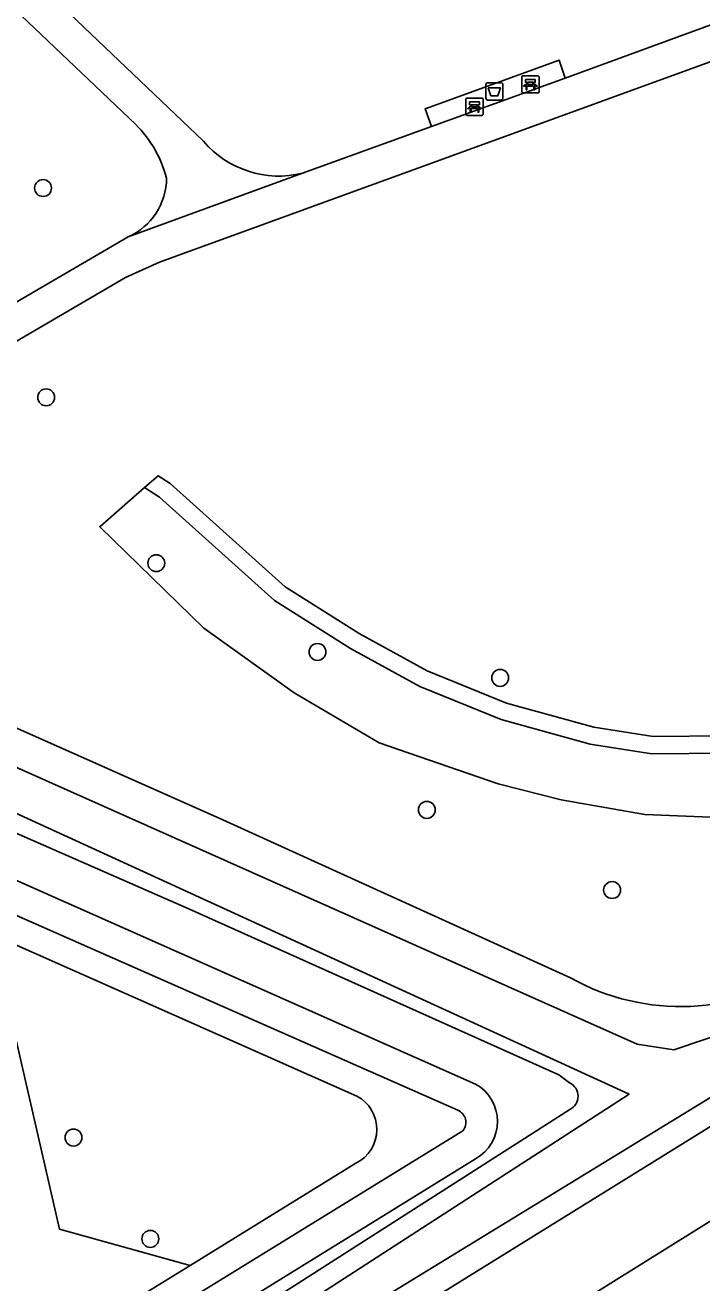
# Model space of a CAD drawing. Extents: x 159353 to 160616, y 385893 to 387321.
# Drawn here: x 160373.2 to 160412.3, y 386368 to 386440.7 of the extents above; entities that cross this region are included whole.
import ezdxf

# ---------------------------------------------------------------- set-up
doc = ezdxf.new("R2010")
doc.units = 0
for name, color, linetype in [('IMGEO_Afvalbak', 7, 'Continuous'), ('IMGEO_Bank', 7, 'Continuous'), ('IMGEO_Boom', 7, 'Continuous'), ('IMGEO_Groenvoorziening', 7, 'Continuous'), ('IMGEO_Haag', 7, 'Continuous'), ('IMGEO_Voetpad_halfverhard', 7, 'Continuous'), ('IMGEO_Voetpad_open', 7, 'Continuous'), ('IMGEO_Waterloop', 7, 'Continuous')]:
    doc.layers.add(name, color=color, linetype=linetype)

msp = doc.modelspace()

# ---------------------------------------------------------------- linework, layer by layer
at = {"layer": 'IMGEO_Afvalbak'}
for p, q in [((160399.807, 386436.446), (160399.807, 386437.246)), ((160399.807, 386437.246), (160399.807, 386436.446)), ((160399.907, 386437.346), (160400.697, 386437.346)), ((160400.697, 386437.346), (160399.907, 386437.346)), ((160400.797, 386437.246), (160400.797, 386436.446)), ((160400.797, 386436.446), (160400.797, 386437.246)), ((160400.697, 386436.346), (160399.907, 386436.346)), ((160399.907, 386436.346), (160400.697, 386436.346))]:
    msp.add_line(p, q, dxfattribs=at)
msp.add_lwpolyline([(160399.95, 386437.06), (160400.654, 386437.06), (160400.505, 386436.59), (160400.099, 386436.59), (160399.95, 386437.06)], dxfattribs=at)
for centre, start, end in [((160399.907, 386437.246), 90, 180), ((160399.907, 386437.246), 90, 180), ((160400.697, 386437.246), 0, 90), ((160400.697, 386437.246), 360, 90), ((160399.907, 386436.446), 180, 270), ((160399.907, 386436.446), 180, 270), ((160400.697, 386436.446), 270, 0), ((160400.697, 386436.446), 270, 0)]:
    msp.add_arc(centre, 0.1, start, end, dxfattribs=at)
at = {"layer": 'IMGEO_Bank'}
for p, q in [((160401.887, 386436.828), (160401.887, 386437.669)), ((160401.887, 386437.669), (160401.887, 386436.828)), ((160401.962, 386437.753), (160402.803, 386437.753)), ((160402.803, 386437.753), (160401.962, 386437.753)), ((160402.887, 386437.678), (160402.887, 386436.837)), ((160402.887, 386436.837), (160402.887, 386437.678)), ((160402.584, 386437.151), (160402.191, 386437.151)), ((160402.196, 386437.259), (160402.196, 386437.365)), ((160402.24, 386437.365), (160402.24, 386437.259)), ((160402.528, 386437.371), (160402.246, 386437.371)), ((160402.246, 386437.253), (160402.528, 386437.253)), ((160402.534, 386437.259), (160402.534, 386437.365)), ((160402.578, 386437.365), (160402.578, 386437.259)), ((160398.652, 386435.531), (160398.652, 386436.372)), ((160398.652, 386436.372), (160398.652, 386435.531)), ((160398.727, 386436.456), (160399.568, 386436.456)), ((160399.568, 386436.456), (160398.727, 386436.456)), ((160398.961, 386435.962), (160398.961, 386436.068)), ((160399.005, 386436.068), (160399.005, 386435.962)), ((160399.293, 386436.074), (160399.011, 386436.074)), ((160399.299, 386435.962), (160399.299, 386436.068)), ((160399.343, 386436.068), (160399.343, 386435.962)), ((160399.652, 386436.381), (160399.652, 386435.54)), ((160399.652, 386435.54), (160399.652, 386436.381)), ((160402.812, 386436.753), (160401.971, 386436.753)), ((160401.971, 386436.753), (160402.812, 386436.753)), ((160399.577, 386435.456), (160398.736, 386435.456)), ((160398.736, 386435.456), (160399.577, 386435.456)), ((160399.349, 386435.854), (160398.956, 386435.854)), ((160399.011, 386435.956), (160399.293, 386435.956))]:
    msp.add_line(p, q, dxfattribs=at)
for points in [[(160402.19, 386437.371), (160402.104, 386437.371), (160402.104, 386437.532), (160402.667, 386437.532), (160402.667, 386437.371), (160402.584, 386437.371)], [(160402.134, 386437.151), (160401.992, 386437.151), (160402.104, 386437.253), (160402.19, 386437.253)], [(160402.184, 386437.144), (160402.184, 386436.937), (160402.141, 386436.937), (160402.141, 386437.144)], [(160402.584, 386437.253), (160402.667, 386437.253), (160402.779, 386437.151), (160402.64, 386437.151)], [(160402.634, 386437.144), (160402.634, 386436.937), (160402.59, 386436.937), (160402.59, 386437.144)], [(160398.955, 386436.074), (160398.869, 386436.074), (160398.869, 386436.235), (160399.432, 386436.235), (160399.432, 386436.074), (160399.349, 386436.074)], [(160398.899, 386435.854), (160398.757, 386435.854), (160398.869, 386435.956), (160398.955, 386435.956)], [(160398.949, 386435.847), (160398.949, 386435.64), (160398.906, 386435.64), (160398.906, 386435.847)], [(160399.349, 386435.956), (160399.432, 386435.956), (160399.544, 386435.854), (160399.405, 386435.854)], [(160399.399, 386435.847), (160399.399, 386435.64), (160399.355, 386435.64), (160399.355, 386435.847)]]:
    msp.add_lwpolyline(points, dxfattribs=at)
for centre, radius, start, end in [((160401.965, 386437.675), 0.0779, 92.4484, 184.28452), ((160401.965, 386437.675), 0.0779, 92.4484, 184.28452), ((160402.809, 386437.675), 0.0779, 2.4484, 94.28452), ((160402.809, 386437.675), 0.0779, 2.4484, 94.28452), ((160401.965, 386436.831), 0.0779, 182.4484, 274.28452), ((160401.965, 386436.831), 0.0779, 182.4484, 274.28452), ((160402.134, 386437.144), 0.00671, 2.89567, 87.10433), ((160402.191, 386437.144), 0.00671, 92.89567, 177.10433), ((160402.189, 386437.364), 0.00671, 2.89567, 87.10433), ((160402.189, 386437.26), 0.00671, 272.89567, 357.10433), ((160402.246, 386437.364), 0.00671, 92.89567, 177.10433), ((160402.246, 386437.26), 0.00671, 182.89567, 267.10433), ((160402.528, 386437.364), 0.00671, 2.89567, 87.10433), ((160402.528, 386437.26), 0.00671, 272.89567, 357.10433), ((160402.585, 386437.364), 0.00671, 92.89567, 177.10433), ((160402.585, 386437.26), 0.00671, 182.89567, 267.10433), ((160402.583, 386437.144), 0.00671, 2.89567, 87.10433), ((160402.64, 386437.144), 0.00671, 92.89567, 177.10433), ((160402.809, 386436.831), 0.0779, 272.4484, 4.28452), ((160402.809, 386436.831), 0.0779, 272.4484, 4.28452), ((160398.73, 386436.378), 0.0779, 92.4484, 184.28452), ((160398.73, 386436.378), 0.0779, 92.4484, 184.28452), ((160398.954, 386436.067), 0.00671, 2.89567, 87.10433), ((160399.011, 386436.067), 0.00671, 92.89567, 177.10433), ((160399.293, 386436.067), 0.00671, 2.89567, 87.10433), ((160399.35, 386436.067), 0.00671, 92.89567, 177.10433), ((160399.574, 386436.378), 0.0779, 2.4484, 94.28452), ((160399.574, 386436.378), 0.0779, 2.4484, 94.28452), ((160398.73, 386435.534), 0.0779, 182.4484, 274.28452), ((160398.73, 386435.534), 0.0779, 182.4484, 274.28452), ((160398.899, 386435.847), 0.00671, 2.89567, 87.10433), ((160398.956, 386435.847), 0.00671, 92.89567, 177.10433), ((160398.954, 386435.963), 0.00671, 272.89567, 357.10433), ((160399.011, 386435.963), 0.00671, 182.89567, 267.10433), ((160399.293, 386435.963), 0.00671, 272.89567, 357.10433), ((160399.35, 386435.963), 0.00671, 182.89567, 267.10433), ((160399.348, 386435.847), 0.00671, 2.89567, 87.10433), ((160399.405, 386435.847), 0.00671, 92.89567, 177.10433), ((160399.574, 386435.534), 0.0779, 272.4484, 4.28452), ((160399.574, 386435.534), 0.0779, 272.4484, 4.28452)]:
    msp.add_arc(centre, radius, start, end, dxfattribs=at)
at = {"layer": 'IMGEO_Boom'}
for centre in [(160374.187, 386431.26), (160374.369, 386419.163), (160380.74, 386409.576), (160390.064, 386404.446), (160400.633, 386402.947), (160396.393, 386395.316), (160407.112, 386390.687), (160375.947, 386376.378), (160380.394, 386370.521)]:
    msp.add_circle(centre, 0.489, dxfattribs=at)
at = {"layer": 'IMGEO_Groenvoorziening'}
for points in [[(160365.118, 386347.739), (160371.643, 386351.547), (160414.633, 386378.15), (160458.307, 386405.338), (160468.294, 386411.555), (160474.108, 386414.66), (160478.71, 386416.84), (160480.935, 386418.062), (160503.25, 386433.068)], [(160452.552, 386419.688), (160451.947, 386419.287), (160450.53, 386417.961), (160450.111, 386417.568), (160447.822, 386414.919), (160445.103, 386411.206), (160436.043, 386401.988), (160432.268, 386399.338), (160429.62, 386397.737), (160425.911, 386396.38), (160417.721, 386395.089), (160413.754, 386394.862), (160409.006, 386395.055), (160404.163, 386395.907), (160400.512, 386396.815), (160393.625, 386399.197), (160388.725, 386402.078), (160383.495, 386405.821), (160377.47, 386411.682), (160380.064, 386413.947)], [(160380.064, 386413.947), (160380.848, 386414.632), (160381.541, 386414.186), (160388.19, 386408.219), (160392.474, 386405.514), (160396.408, 386403.357), (160401.005, 386401.484), (160406.055, 386400.094), (160409.493, 386399.554), (160413.676, 386399.593)], [(160380.064, 386413.947), (160380.932, 386413.388), (160387.585, 386407.419), (160391.966, 386404.652), (160395.978, 386402.453), (160400.683, 386400.535), (160405.844, 386399.115), (160409.419, 386398.553), (160413.712, 386398.593)], [(160404.71, 386385.609), (160384.583, 386394.739), (160364.843, 386403.511)], [(160360.113, 386399.436), (160382.654, 386389.587), (160404.029, 386380.014), (160404.649, 386379.537)], [(160382.692, 386368.979), (160375.133, 386371.092), (160372.583, 386382.251), (160357.933, 386384.59), (160351.212, 386391.188)], [(160404.659, 386377.998), (160368.252, 386354.753), (160362.834, 386351.178), (160363.433, 386350.277)]]:
    msp.add_lwpolyline(points, dxfattribs=at)
for centre, radius, start, end in [((160411.079, 386396.995), 13.046, 240.77941, 304.17828), ((160404.291, 386378.765), 0.851, 295.60811, 65.13647)]:
    msp.add_arc(centre, radius, start, end, dxfattribs=at)
at = {"layer": 'IMGEO_Haag'}
for points in [[(160399.211, 386379.472), (160358.507, 386397.495)], [(160360.722, 386351.405), (160399.213, 386375.155)]]:
    msp.add_lwpolyline(points, dxfattribs=at)
msp.add_arc((160398.005, 386377.313), 2.473, 299.24173, 60.81136, dxfattribs=at)
at = {"layer": 'IMGEO_Voetpad_halfverhard'}
for points in [[(160383.462, 386433.964), (160365.917, 386450.676), (160360.241, 386456.083)], [(160359.2, 386454.254), (160379.548, 386434.926)], [(160424.05, 386444.809), (160404.39, 386437.613)], [(160331.924, 386399.167), (160336.976, 386401.924), (160352.292, 386410.523), (160378.957, 386426.08), (160380.928, 386426.974), (160423.057, 386442.318), (160428.483, 386444.603)], [(160396.668, 386434.82), (160389.196, 386432.117)], [(160379.118, 386428.441), (160389.196, 386432.117)], [(160379.118, 386428.441), (160372.334, 386424.495)], [(160358.212, 386395.575), (160398.181, 386377.955)], [(160392.346, 386378.779), (160357.758, 386394.082)], [(160398.477, 386376.778), (160360.235, 386353.264)], [(160382.692, 386368.979), (160392.29, 386374.895)], [(160344.312, 386345.406), (160382.692, 386368.979)]]:
    msp.add_lwpolyline(points, dxfattribs=at)
for centre, radius, start, end in [((160374.702, 386430.066), 6.863, 14.90902, 45.08205), ((160387.827, 386437.692), 5.741, 220.49732, 283.79376), ((160377.582, 386431.865), 3.753, 294.16901, 359.5022), ((160391.312, 386376.852), 2.187, 296.5634, 61.78452), ((160397.9, 386377.258), 0.751, 320.23756, 67.99522)]:
    msp.add_arc(centre, radius, start, end, dxfattribs=at)
at = {"layer": 'IMGEO_Voetpad_open'}
for points in [[(160396.668, 386434.82), (160396.289, 386435.831), (160404.042, 386438.655), (160404.39, 386437.613)], [(160404.39, 386437.613), (160396.668, 386434.82)], [(160507.256, 386431.825), (160505.289, 386430.45), (160501.524, 386427.818), (160492.37, 386421.42), (160483.537, 386415.621), (160460.725, 386401.413), (160366.592, 386342.786)]]:
    msp.add_lwpolyline(points, dxfattribs=at)
at = {"layer": 'IMGEO_Waterloop'}
msp.add_lwpolyline([(160460.861, 386408.507), (160416.733, 386381.103), (160366.436, 386350.38), (160365.563, 386351.912), (160385.436, 386364.252), (160408.095, 386378.89), (160360.393, 386400.72), (160357.67, 386401.827), (160355.159, 386401.486), (160340.393, 386393.912), (160339.287, 386395.699), (160354.35, 386403.273), (160357.755, 386404.039), (160362.393, 386402.337), (160408.563, 386381.784), (160410.691, 386381.444), (160414.18, 386382.635), (160424.733, 386388.507), (160469.457, 386415.656)], dxfattribs=at)

doc.saveas('drawing.dxf')
